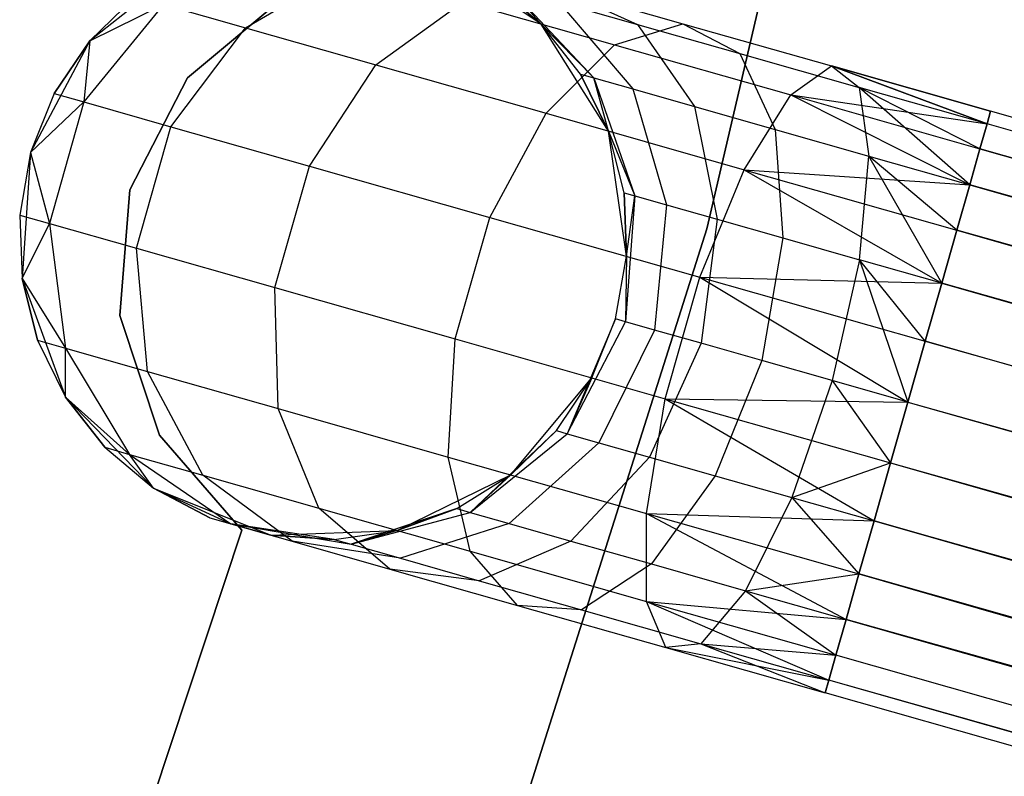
# Model space of a CAD drawing. Extents: x -189 to 189, y -189 to 189.
# Tile 398 of 591: x 38.69 to 41.93, y -13.06 to -10.57. Entities that reach past the tile are written whole.
import ezdxf

# ---------------------------------------------------------------- set-up
doc = ezdxf.new("R2010")
doc.units = 0
doc.header["$LTSCALE"] = 25.4
doc.layers.get('0').update_dxf_attribs({"linetype": 'CONTINUOUS'})

# ---------------------------------------------------------------- blocks, each defined once
blk = doc.blocks.new('CAMELEON-KENAI-C-12244_STL')
at = {"color": 0}
for p, q in [((41.689, -8.0882, -1), (40.948, -11.2546, -1)), ((40.948, -11.2546, -8.5), (41.689, -8.0882, -8.5)), ((40.948, -11.2546, -8.5), (41.689, -8.0882, -8.5)), ((41.689, -8.0882, -1), (40.948, -11.2546, -1)), ((40.404, -10.5812, -2), (40.0588, -10.3494, -2)), ((40.404, -10.5812, -2), (40.0588, -10.3494, -2)), ((39.2459, -10.3794, -2), (38.9188, -10.6361, -2)), ((39.2459, -10.3794, -2), (38.9188, -10.6361, -2)), ((39.4308, -10.5936, -8.9045), (39.7644, -10.3992, -8.75)), ((39.4308, -10.5936, -8.9045), (39.7644, -10.3992, -8.75)), ((40.404, -10.5812, -7.5), (40.2436, -10.4472, -7.5)), ((40.2436, -10.4472, -7.5), (40.404, -10.5812, -2)), ((40.2436, -10.4472, -7.5), (40.404, -10.5812, -2)), ((40.404, -10.5812, -7.5), (40.2436, -10.4472, -7.5)), ((39.0688, -10.4906, -7.5), (38.9188, -10.6361, -2)), ((39.0688, -10.4906, -7.5), (38.9188, -10.6361, -7.5)), ((39.0688, -10.4906, -7.5), (38.9188, -10.6361, -2)), ((39.0688, -10.4906, -7.5), (38.9188, -10.6361, -7.5)), ((39.5583, -10.4924, -2), (39.2408, -10.7585, -2)), ((39.2408, -10.7585, -4), (39.5583, -10.4924, -4)), ((39.2408, -10.7585, -4), (39.5583, -10.4924, -4)), ((39.5583, -10.4924, -2), (39.2408, -10.7585, -2)), ((40.404, -10.5812, -7.5), (40.299, -10.4629, -7.9377)), ((40.404, -10.5812, -7.5), (40.299, -10.4629, -7.9377)), ((40.5767, -10.7581, -7.8445), (40.299, -10.4629, -7.9377)), ((40.5767, -10.7581, -7.8445), (40.299, -10.4629, -7.9377)), ((40.4506, -10.4609, -8.9881), (40.8698, -10.5801, -9.3226)), ((40.4506, -10.4609, -8.9881), (40.8698, -10.5801, -9.3226)), ((40.4506, -10.4609, -8.9881), (40.72, -10.5827, -8.6957)), ((40.4506, -10.4609, -8.9881), (40.72, -10.5827, -8.6957)), ((39.1609, -10.5168, -8.227), (38.8998, -10.8375, -8.2708)), ((39.1609, -10.5168, -8.227), (38.8998, -10.8375, -8.2708)), ((38.9188, -10.6361, -7.5), (39.1609, -10.5168, -8.227)), ((38.9188, -10.6361, -7.5), (39.1609, -10.5168, -8.227)), ((39.1609, -10.5168, -8.227), (39.4308, -10.5936, -8.9045)), ((39.1609, -10.5168, -8.227), (39.4308, -10.5936, -8.9045)), ((39.8602, -10.7157, -9.4863), (40.1465, -10.5079, -9.2678)), ((39.8602, -10.7157, -9.4863), (40.1465, -10.5079, -9.2678)), ((40.1465, -10.5079, -9.2678), (40.6445, -10.6496, -9.6651)), ((40.1465, -10.5079, -9.2678), (40.6445, -10.6496, -9.6651)), ((40.4615, -10.5092, -8.3455), (40.72, -10.5827, -8.6957)), ((40.4615, -10.5092, -8.3455), (40.72, -10.5827, -8.6957)), ((40.4615, -10.5092, -8.3455), (40.7046, -10.7945, -8.1654)), ((40.4615, -10.5092, -8.3455), (40.7046, -10.7945, -8.1654)), ((40.6251, -10.9334, -2), (40.404, -10.5812, -2)), ((40.5331, -10.7457, -7.5), (40.404, -10.5812, -2)), ((40.6251, -10.9334, -2), (40.404, -10.5812, -2)), ((40.5331, -10.7457, -7.5), (40.404, -10.5812, -7.5)), ((40.404, -10.5812, -7.5), (40.404, -10.5812, -2)), ((40.5331, -10.7457, -7.5), (40.404, -10.5812, -2)), ((40.404, -10.5812, -7.5), (40.404, -10.5812, -2)), ((40.404, -10.5812, -7.5), (40.5767, -10.7581, -7.8445)), ((40.5331, -10.7457, -7.5), (40.404, -10.5812, -7.5)), ((40.404, -10.5812, -7.5), (40.5767, -10.7581, -7.8445)), ((40.6445, -10.6496, -9.6651), (40.8698, -10.5801, -9.3226)), ((40.6445, -10.6496, -9.6651), (40.8698, -10.5801, -9.3226)), ((40.72, -10.5827, -8.6957), (41.0568, -10.6785, -8.9644)), ((40.72, -10.5827, -8.6957), (41.0568, -10.6785, -8.9644)), ((40.72, -10.5827, -8.6957), (40.908, -10.8524, -8.4411)), ((40.72, -10.5827, -8.6957), (40.908, -10.8524, -8.4411)), ((40.8698, -10.5801, -9.3226), (41.358, -10.719, -9.5328)), ((40.8698, -10.5801, -9.3226), (41.358, -10.719, -9.5328)), ((40.8698, -10.5801, -9.3226), (41.0568, -10.6785, -8.9644)), ((40.8698, -10.5801, -9.3226), (41.0568, -10.6785, -8.9644)), ((39.186, -10.9189, -8.9891), (39.4308, -10.5936, -8.9045)), ((39.186, -10.9189, -8.9891), (39.4308, -10.5936, -8.9045)), ((39.4308, -10.5936, -8.9045), (39.8602, -10.7157, -9.4863)), ((39.4308, -10.5936, -8.9045), (39.8602, -10.7157, -9.4863)), ((38.9188, -10.6361, -2), (38.7243, -11.0037, -2)), ((38.9188, -10.6361, -2), (38.7243, -11.0037, -2)), ((38.9188, -10.6361, -7.5), (38.8022, -10.8097, -7.5)), ((38.8022, -10.8097, -7.5), (38.9188, -10.6361, -2)), ((38.8022, -10.8097, -7.5), (38.9188, -10.6361, -2)), ((38.9188, -10.6361, -7.5), (38.8022, -10.8097, -7.5)), ((38.9188, -10.6361, -7.5), (38.8998, -10.8375, -8.2708)), ((38.9188, -10.6361, -7.5), (38.8998, -10.8375, -8.2708)), ((38.9188, -10.6361, -7.5), (38.9188, -10.6361, -2)), ((38.9188, -10.6361, -7.5), (38.9188, -10.6361, -2)), ((40.4197, -10.875, -9.9327), (40.6445, -10.6496, -9.6651)), ((40.4197, -10.875, -9.9327), (40.6445, -10.6496, -9.6651)), ((40.6445, -10.6496, -9.6651), (41.2244, -10.8146, -9.9148)), ((40.6445, -10.6496, -9.6651), (41.2244, -10.8146, -9.9148)), ((41.0568, -10.6785, -8.9644), (41.4491, -10.7901, -9.1334)), ((41.0568, -10.6785, -8.9644), (41.4491, -10.7901, -9.1334)), ((41.0568, -10.6785, -8.9644), (41.1731, -10.9278, -8.6526)), ((41.0568, -10.6785, -8.9644), (41.1731, -10.9278, -8.6526)), ((39.6412, -11.0484, -9.6059), (39.8602, -10.7157, -9.4863)), ((39.6412, -11.0484, -9.6059), (39.8602, -10.7157, -9.4863)), ((39.8602, -10.7157, -9.4863), (40.4197, -10.875, -9.9327)), ((39.8602, -10.7157, -9.4863), (40.4197, -10.875, -9.9327)), ((41.2244, -10.8146, -9.9148), (41.358, -10.719, -9.5328)), ((41.2244, -10.8146, -9.9148), (41.358, -10.719, -9.5328)), ((41.358, -10.719, -9.5328), (41.87, -10.9099, -9.809)), ((41.358, -10.719, -9.5328), (41.87, -10.9099, -9.809)), ((41.358, -10.719, -9.5328), (41.8819, -10.8681, -9.6045)), ((41.87, -10.9099, -9.191), (41.358, -10.719, -9.5328)), ((41.358, -10.719, -9.5328), (41.4491, -10.7901, -9.1334)), ((41.87, -10.9099, -9.191), (41.358, -10.719, -9.5328)), ((41.8819, -10.8681, -9.3955), (41.358, -10.719, -9.5328)), ((41.8819, -10.8681, -9.3955), (41.358, -10.719, -9.5328)), ((41.358, -10.719, -9.5328), (41.8819, -10.8681, -9.6045)), ((41.358, -10.719, -9.5328), (41.4491, -10.7901, -9.1334)), ((40.6251, -10.9334, -7.5), (40.5331, -10.7457, -7.5)), ((40.5331, -10.7457, -7.5), (40.6251, -10.9334, -2)), ((40.5331, -10.7457, -7.5), (40.6251, -10.9334, -2)), ((40.5331, -10.7457, -7.5), (40.5767, -10.7581, -7.8445)), ((40.5331, -10.7457, -7.5), (40.5767, -10.7581, -7.8445)), ((40.6251, -10.9334, -7.5), (40.5331, -10.7457, -7.5)), ((39.2408, -10.7585, -2), (39.0509, -11.1266, -2)), ((39.0509, -11.1266, -4), (39.2408, -10.7585, -4)), ((39.0509, -11.1266, -4), (39.2408, -10.7585, -4)), ((39.2408, -10.7585, -2), (39.0509, -11.1266, -2)), ((39.2408, -10.7585, -2), (39.2408, -10.7585, -4)), ((39.2408, -10.7585, -2), (39.2408, -10.7585, -4)), ((40.5767, -10.7581, -7.8445), (40.7046, -10.7945, -8.1654)), ((40.5767, -10.7581, -7.8445), (40.7046, -10.7945, -8.1654)), ((40.5767, -10.7581, -7.8445), (40.7117, -11.1463, -7.7812)), ((40.6251, -10.9334, -7.5), (40.5767, -10.7581, -7.8445)), ((40.6251, -10.9334, -7.5), (40.5767, -10.7581, -7.8445)), ((40.5767, -10.7581, -7.8445), (40.7117, -11.1463, -7.7812)), ((38.8022, -10.8097, -7.5), (38.7243, -11.0037, -2)), ((38.8022, -10.8097, -7.5), (38.7243, -11.0037, -2)), ((38.8022, -10.8097, -7.5), (38.7243, -11.0037, -7.5)), ((38.8022, -10.8097, -7.5), (38.7243, -11.0037, -7.5)), ((38.8022, -10.8097, -7.5), (38.8998, -10.8375, -8.2708)), ((38.8022, -10.8097, -7.5), (38.8998, -10.8375, -8.2708)), ((40.7046, -10.7945, -8.1654), (40.908, -10.8524, -8.4411)), ((40.7046, -10.7945, -8.1654), (40.908, -10.8524, -8.4411)), ((40.7046, -10.7945, -8.1654), (40.8161, -11.176, -8.0432)), ((40.7046, -10.7945, -8.1654), (40.8161, -11.176, -8.0432)), ((41.0714, -11.0604, -10.2133), (41.2244, -10.8146, -9.9148)), ((41.0714, -11.0604, -10.2133), (41.2244, -10.8146, -9.9148)), ((41.2244, -10.8146, -9.9148), (41.8131, -11.1099, -10.1691)), ((41.2244, -10.8146, -9.9148), (41.8131, -11.1099, -10.1691)), ((41.2244, -10.8146, -9.9148), (41.8468, -10.9917, -10)), ((41.2244, -10.8146, -9.9148), (41.8468, -10.9917, -10)), ((41.2244, -10.8146, -9.9148), (41.87, -10.9099, -9.809)), ((41.2244, -10.8146, -9.9148), (41.87, -10.9099, -9.809)), ((41.4491, -10.7901, -9.1334), (41.4818, -11.0156, -8.7855)), ((41.8131, -11.1099, -8.8309), (41.4491, -10.7901, -9.1334)), ((41.8468, -10.9917, -9), (41.4491, -10.7901, -9.1334)), ((41.8131, -11.1099, -8.8309), (41.4491, -10.7901, -9.1334)), ((41.8468, -10.9917, -9), (41.4491, -10.7901, -9.1334)), ((41.87, -10.9099, -9.191), (41.4491, -10.7901, -9.1334)), ((41.87, -10.9099, -9.191), (41.4491, -10.7901, -9.1334)), ((41.4491, -10.7901, -9.1334), (41.4818, -11.0156, -8.7855)), ((38.7243, -11.0037, -7.5), (38.8998, -10.8375, -8.2708)), ((38.7243, -11.0037, -7.5), (38.8998, -10.8375, -8.2708)), ((38.8998, -10.8375, -8.2708), (38.786, -11.2374, -8.2708)), ((38.8998, -10.8375, -8.2708), (38.786, -11.2374, -8.2708)), ((38.8998, -10.8375, -8.2708), (39.186, -10.9189, -8.9891)), ((38.8998, -10.8375, -8.2708), (39.186, -10.9189, -8.9891)), ((40.2344, -11.2172, -10.0792), (40.4197, -10.875, -9.9327)), ((40.2344, -11.2172, -10.0792), (40.4197, -10.875, -9.9327)), ((40.4197, -10.875, -9.9327), (41.0714, -11.0604, -10.2133)), ((40.4197, -10.875, -9.9327), (41.0714, -11.0604, -10.2133)), ((40.908, -10.8524, -8.4411), (41.1731, -10.9278, -8.6526)), ((40.908, -10.8524, -8.4411), (41.1731, -10.9278, -8.6526)), ((40.908, -10.8524, -8.4411), (40.9822, -11.2232, -8.2682)), ((40.908, -10.8524, -8.4411), (40.9822, -11.2232, -8.2682)), ((41.8819, -10.8681, -9.6045), (41.87, -10.9099, -9.809)), ((41.87, -10.9099, -9.191), (41.8819, -10.8681, -9.3955)), ((41.87, -10.9099, -9.191), (41.8819, -10.8681, -9.3955)), ((41.8819, -10.8681, -9.6045), (41.87, -10.9099, -9.809)), ((162.3426, -45.1421, -9.3955), (41.8819, -10.8681, -9.3955)), ((162.3426, -45.1421, -9.3955), (41.8819, -10.8681, -9.6045)), ((162.3074, -45.2657, -9), (41.8819, -10.8681, -9.3955)), ((162.3074, -45.2657, -9), (41.8819, -10.8681, -9.3955)), ((162.3426, -45.1421, -9.3955), (41.8819, -10.8681, -9.3955)), ((162.3426, -45.1421, -9.3955), (41.8819, -10.8681, -9.6045)), ((41.87, -10.9099, -9.809), (41.8468, -10.9917, -10)), ((41.8468, -10.9917, -9), (41.87, -10.9099, -9.191)), ((41.8468, -10.9917, -9), (41.87, -10.9099, -9.191)), ((41.87, -10.9099, -9.809), (41.8468, -10.9917, -10)), ((162.3074, -45.2657, -9), (41.87, -10.9099, -9.191)), ((162.3074, -45.2657, -9), (41.87, -10.9099, -9.191)), ((162.3426, -45.1421, -9.3955), (41.87, -10.9099, -9.809)), ((162.3426, -45.1421, -9.3955), (41.87, -10.9099, -9.809)), ((162.3307, -45.1839, -9.809), (41.87, -10.9099, -9.809)), ((162.3307, -45.1839, -9.809), (41.87, -10.9099, -9.809)), ((39.0722, -11.3188, -8.9891), (39.186, -10.9189, -8.9891)), ((39.0722, -11.3188, -8.9891), (39.186, -10.9189, -8.9891)), ((39.186, -10.9189, -8.9891), (39.6412, -11.0484, -9.6059)), ((39.186, -10.9189, -8.9891), (39.6412, -11.0484, -9.6059)), ((40.6838, -11.345, -2), (40.6251, -10.9334, -2)), ((40.6761, -11.1361, -7.5), (40.6251, -10.9334, -2)), ((40.6838, -11.345, -2), (40.6251, -10.9334, -2)), ((40.6761, -11.1361, -7.5), (40.6251, -10.9334, -7.5)), ((40.6251, -10.9334, -7.5), (40.6251, -10.9334, -2)), ((40.6761, -11.1361, -7.5), (40.6251, -10.9334, -2)), ((40.6251, -10.9334, -7.5), (40.6251, -10.9334, -2)), ((40.6251, -10.9334, -7.5), (40.7117, -11.1463, -7.7812)), ((40.6251, -10.9334, -7.5), (40.7117, -11.1463, -7.7812)), ((40.6761, -11.1361, -7.5), (40.6251, -10.9334, -7.5)), ((41.1731, -10.9278, -8.6526), (41.4818, -11.0156, -8.7855)), ((41.1731, -10.9278, -8.6526), (41.4818, -11.0156, -8.7855)), ((41.1731, -10.9278, -8.6526), (41.1986, -11.2848, -8.4409)), ((41.1731, -10.9278, -8.6526), (41.1986, -11.2848, -8.4409)), ((38.7243, -11.0037, -2), (38.6884, -11.2096, -7.5)), ((38.7243, -11.0037, -7.5), (38.6884, -11.2096, -7.5)), ((38.7243, -11.0037, -2), (38.6884, -11.2096, -7.5)), ((38.7243, -11.0037, -7.5), (38.6884, -11.2096, -7.5)), ((38.7243, -11.0037, -2), (38.6961, -11.4185, -2)), ((38.7243, -11.0037, -2), (38.6961, -11.4185, -2)), ((38.7243, -11.0037, -7.5), (38.7243, -11.0037, -2)), ((38.7243, -11.0037, -7.5), (38.7243, -11.0037, -2)), ((38.7243, -11.0037, -7.5), (38.786, -11.2374, -8.2708)), ((38.7243, -11.0037, -7.5), (38.786, -11.2374, -8.2708)), ((41.8468, -10.9917, -10), (41.8131, -11.1099, -10.1691)), ((41.8131, -11.1099, -8.8309), (41.8468, -10.9917, -9)), ((41.8131, -11.1099, -8.8309), (41.8468, -10.9917, -9)), ((41.8468, -10.9917, -10), (41.8131, -11.1099, -10.1691)), ((41.8468, -10.9917, -9), (162.3074, -45.2657, -9)), ((41.8468, -10.9917, -9), (162.3074, -45.2657, -9)), ((162.3307, -45.1839, -9.809), (41.8468, -10.9917, -10)), ((162.3307, -45.1839, -9.809), (41.8468, -10.9917, -10)), ((41.4506, -11.3565, -8.5494), (41.4818, -11.0156, -8.7855)), ((41.4506, -11.3565, -8.5494), (41.4818, -11.0156, -8.7855)), ((41.4818, -11.0156, -8.7855), (41.8131, -11.1099, -8.8309)), ((41.7211, -11.4335, -8.5864), (41.4818, -11.0156, -8.7855)), ((41.7211, -11.4335, -8.5864), (41.4818, -11.0156, -8.7855)), ((41.7706, -11.2593, -8.691), (41.4818, -11.0156, -8.7855)), ((41.7706, -11.2593, -8.691), (41.4818, -11.0156, -8.7855)), ((41.4818, -11.0156, -8.7855), (41.8131, -11.1099, -8.8309)), ((39.5274, -11.4483, -9.6059), (39.6412, -11.0484, -9.6059)), ((39.5274, -11.4483, -9.6059), (39.6412, -11.0484, -9.6059)), ((39.6412, -11.0484, -9.6059), (40.2344, -11.2172, -10.0792)), ((39.6412, -11.0484, -9.6059), (40.2344, -11.2172, -10.0792)), ((40.9253, -11.4138, -10.3767), (41.0714, -11.0604, -10.2133)), ((40.9253, -11.4138, -10.3767), (41.0714, -11.0604, -10.2133)), ((41.0714, -11.0604, -10.2133), (41.7211, -11.4335, -10.4135)), ((41.0714, -11.0604, -10.2133), (41.7211, -11.4335, -10.4135)), ((41.0714, -11.0604, -10.2133), (41.7706, -11.2593, -10.309)), ((41.0714, -11.0604, -10.2133), (41.7706, -11.2593, -10.309)), ((41.0714, -11.0604, -10.2133), (41.8131, -11.1099, -10.1691)), ((41.0714, -11.0604, -10.2133), (41.8131, -11.1099, -10.1691)), ((39.0509, -11.1266, -2), (39.0183, -11.5396, -2)), ((39.0183, -11.5396, -4), (39.0509, -11.1266, -4)), ((39.0183, -11.5396, -4), (39.0509, -11.1266, -4)), ((39.0509, -11.1266, -2), (39.0183, -11.5396, -2)), ((39.0509, -11.1266, -2), (39.0509, -11.1266, -4)), ((39.0509, -11.1266, -2), (39.0509, -11.1266, -4)), ((40.6838, -11.345, -7.5), (40.6761, -11.1361, -7.5)), ((40.6761, -11.1361, -7.5), (40.6838, -11.345, -2)), ((40.6761, -11.1361, -7.5), (40.6838, -11.345, -2)), ((40.6761, -11.1361, -7.5), (40.7117, -11.1463, -7.7812)), ((40.6761, -11.1361, -7.5), (40.7117, -11.1463, -7.7812)), ((40.6838, -11.345, -7.5), (40.6761, -11.1361, -7.5)), ((41.8131, -11.1099, -10.1691), (41.7706, -11.2593, -10.309)), ((41.7706, -11.2593, -8.691), (41.8131, -11.1099, -8.8309)), ((41.7706, -11.2593, -8.691), (41.8131, -11.1099, -8.8309)), ((41.8131, -11.1099, -10.1691), (41.7706, -11.2593, -10.309)), ((41.8131, -11.1099, -8.8309), (162.3074, -45.2657, -9)), ((41.8131, -11.1099, -8.8309), (162.3074, -45.2657, -9)), ((41.8131, -11.1099, -8.8309), (162.2312, -45.5333, -8.691)), ((41.8131, -11.1099, -8.8309), (162.2312, -45.5333, -8.691)), ((162.3307, -45.1839, -9.809), (41.8131, -11.1099, -10.1691)), ((162.3307, -45.1839, -9.809), (41.8131, -11.1099, -10.1691)), ((162.2738, -45.3839, -10.1691), (41.8131, -11.1099, -10.1691)), ((162.2738, -45.3839, -10.1691), (41.8131, -11.1099, -10.1691)), ((40.7117, -11.1463, -7.7812), (40.6807, -11.5603, -7.7588)), ((40.7117, -11.1463, -7.7812), (40.6807, -11.5603, -7.7588)), ((40.6838, -11.345, -7.5), (40.7117, -11.1463, -7.7812)), ((40.6838, -11.345, -7.5), (40.7117, -11.1463, -7.7812)), ((40.7117, -11.1463, -7.7812), (40.8161, -11.176, -8.0432)), ((40.7117, -11.1463, -7.7812), (40.8161, -11.176, -8.0432)), ((40.8161, -11.176, -8.0432), (40.7768, -11.5877, -8)), ((40.8161, -11.176, -8.0432), (40.7768, -11.5877, -8)), ((40.8161, -11.176, -8.0432), (40.9822, -11.2232, -8.2682)), ((40.8161, -11.176, -8.0432), (40.9822, -11.2232, -8.2682)), ((38.6884, -11.2096, -7.5), (38.6961, -11.4185, -2)), ((38.6884, -11.2096, -7.5), (38.6961, -11.4185, -7.5)), ((38.6884, -11.2096, -7.5), (38.6961, -11.4185, -2)), ((38.6884, -11.2096, -7.5), (38.6961, -11.4185, -7.5)), ((38.6884, -11.2096, -7.5), (38.786, -11.2374, -8.2708)), ((38.6884, -11.2096, -7.5), (38.786, -11.2374, -8.2708)), ((38.6961, -11.4185, -7.5), (38.786, -11.2374, -8.2708)), ((38.6961, -11.4185, -7.5), (38.786, -11.2374, -8.2708)), ((38.786, -11.2374, -8.2708), (38.8392, -11.6475, -8.227)), ((38.786, -11.2374, -8.2708), (38.8392, -11.6475, -8.227)), ((38.786, -11.2374, -8.2708), (39.0722, -11.3188, -8.9891)), ((38.786, -11.2374, -8.2708), (39.0722, -11.3188, -8.9891)), ((40.1206, -11.6171, -10.0792), (40.2344, -11.2172, -10.0792)), ((40.1206, -11.6171, -10.0792), (40.2344, -11.2172, -10.0792)), ((40.2344, -11.2172, -10.0792), (40.9253, -11.4138, -10.3767)), ((40.2344, -11.2172, -10.0792), (40.9253, -11.4138, -10.3767)), ((40.9822, -11.2232, -8.2682), (40.9297, -11.6312, -8.2071)), ((40.9822, -11.2232, -8.2682), (40.9297, -11.6312, -8.2071)), ((40.9822, -11.2232, -8.2682), (41.1986, -11.2848, -8.4409)), ((40.9822, -11.2232, -8.2682), (41.1986, -11.2848, -8.4409)), ((40.948, -11.2546, -1), (39.9668, -14.3549, -1)), ((39.9668, -14.3549, -8.5), (40.948, -11.2546, -8.5)), ((39.9668, -14.3549, -8.5), (40.948, -11.2546, -8.5)), ((40.948, -11.2546, -1), (39.9668, -14.3549, -1)), ((40.948, -11.2546, -8.5), (40.948, -11.2546, -1)), ((40.948, -11.2546, -8.5), (40.948, -11.2546, -1)), ((41.7706, -11.2593, -10.309), (41.7211, -11.4335, -10.4135)), ((41.7211, -11.4335, -8.5864), (41.7706, -11.2593, -8.691)), ((41.7211, -11.4335, -8.5864), (41.7706, -11.2593, -8.691)), ((41.7706, -11.2593, -10.309), (41.7211, -11.4335, -10.4135)), ((41.7706, -11.2593, -8.691), (162.2312, -45.5333, -8.691)), ((41.7706, -11.2593, -8.691), (162.2312, -45.5333, -8.691)), ((41.7706, -11.2593, -8.691), (162.1273, -45.8987, -8.5219)), ((41.7706, -11.2593, -8.691), (162.1273, -45.8987, -8.5219)), ((162.2738, -45.3839, -10.1691), (41.7706, -11.2593, -10.309)), ((162.2738, -45.3839, -10.1691), (41.7706, -11.2593, -10.309)), ((162.1817, -45.7075, -10.4135), (41.7706, -11.2593, -10.309)), ((162.1817, -45.7075, -10.4135), (41.7706, -11.2593, -10.309)), ((41.1986, -11.2848, -8.4409), (41.1289, -11.6878, -8.366)), ((41.1986, -11.2848, -8.4409), (41.1289, -11.6878, -8.366)), ((41.1986, -11.2848, -8.4409), (41.4506, -11.3565, -8.5494)), ((41.1986, -11.2848, -8.4409), (41.4506, -11.3565, -8.5494)), ((39.1091, -11.7243, -8.9045), (39.0722, -11.3188, -8.9891)), ((39.0722, -11.3188, -8.9891), (39.5274, -11.4483, -9.6059)), ((39.0722, -11.3188, -8.9891), (39.5274, -11.4483, -9.6059)), ((39.1091, -11.7243, -8.9045), (39.0722, -11.3188, -8.9891)), ((40.6479, -11.551, -2), (40.6838, -11.345, -2)), ((40.6479, -11.551, -7.5), (40.6838, -11.345, -7.5)), ((40.6479, -11.551, -2), (40.6838, -11.345, -2)), ((40.6479, -11.551, -7.5), (40.6838, -11.345, -7.5)), ((40.6838, -11.345, -7.5), (40.6807, -11.5603, -7.7588)), ((40.6838, -11.345, -7.5), (40.6807, -11.5603, -7.7588)), ((40.6838, -11.345, -7.5), (40.6838, -11.345, -2)), ((40.6838, -11.345, -7.5), (40.6838, -11.345, -2)), ((41.4506, -11.3565, -8.5494), (41.3608, -11.7538, -8.4659)), ((41.4506, -11.3565, -8.5494), (41.3608, -11.7538, -8.4659)), ((41.6667, -11.6247, -8.5219), (41.4506, -11.3565, -8.5494)), ((41.4506, -11.3565, -8.5494), (41.6098, -11.8247, -8.5)), ((41.6667, -11.6247, -8.5219), (41.4506, -11.3565, -8.5494)), ((41.7211, -11.4335, -8.5864), (41.4506, -11.3565, -8.5494)), ((41.7211, -11.4335, -8.5864), (41.4506, -11.3565, -8.5494)), ((41.4506, -11.3565, -8.5494), (41.6098, -11.8247, -8.5)), ((38.6961, -11.4185, -2), (38.8392, -11.809, -2)), ((38.6961, -11.4185, -7.5), (38.6961, -11.4185, -2)), ((38.6961, -11.4185, -7.5), (38.6961, -11.4185, -2)), ((38.6961, -11.4185, -7.5), (38.7471, -11.6213, -7.5)), ((38.7471, -11.6213, -7.5), (38.6961, -11.4185, -2)), ((38.7471, -11.6213, -7.5), (38.6961, -11.4185, -2)), ((38.6961, -11.4185, -2), (38.8392, -11.809, -2)), ((38.6961, -11.4185, -7.5), (38.7471, -11.6213, -7.5)), ((38.6961, -11.4185, -7.5), (38.8392, -11.6475, -8.227)), ((38.6961, -11.4185, -7.5), (38.8392, -11.6475, -8.227)), ((40.8115, -11.8137, -10.3767), (40.9253, -11.4138, -10.3767)), ((40.8115, -11.8137, -10.3767), (40.9253, -11.4138, -10.3767)), ((40.9253, -11.4138, -10.3767), (41.6098, -11.8247, -10.5)), ((40.9253, -11.4138, -10.3767), (41.6098, -11.8247, -10.5)), ((40.9253, -11.4138, -10.3767), (41.6667, -11.6247, -10.4781)), ((40.9253, -11.4138, -10.3767), (41.6667, -11.6247, -10.4781)), ((40.9253, -11.4138, -10.3767), (41.7211, -11.4335, -10.4135)), ((40.9253, -11.4138, -10.3767), (41.7211, -11.4335, -10.4135)), ((39.5385, -11.8464, -9.4863), (39.5274, -11.4483, -9.6059)), ((39.5274, -11.4483, -9.6059), (40.1206, -11.6171, -10.0792)), ((39.5274, -11.4483, -9.6059), (40.1206, -11.6171, -10.0792)), ((39.5385, -11.8464, -9.4863), (39.5274, -11.4483, -9.6059)), ((41.7211, -11.4335, -10.4135), (41.6667, -11.6247, -10.4781)), ((41.6667, -11.6247, -8.5219), (41.7211, -11.4335, -8.5864)), ((41.6667, -11.6247, -8.5219), (41.7211, -11.4335, -8.5864)), ((41.7211, -11.4335, -10.4135), (41.6667, -11.6247, -10.4781)), ((41.7211, -11.4335, -8.5864), (162.1273, -45.8987, -8.5219)), ((41.7211, -11.4335, -8.5864), (162.1273, -45.8987, -8.5219)), ((162.1817, -45.7075, -10.4135), (41.7211, -11.4335, -10.4135)), ((162.1817, -45.7075, -10.4135), (41.7211, -11.4335, -10.4135)), ((39.0183, -11.5396, -2), (39.0183, -11.5396, -4)), ((39.0183, -11.5396, -2), (39.0183, -11.5396, -4)), ((39.0183, -11.5396, -2), (39.1479, -11.9331, -2)), ((39.1479, -11.9331, -4), (39.0183, -11.5396, -4)), ((39.1479, -11.9331, -4), (39.0183, -11.5396, -4)), ((39.0183, -11.5396, -2), (39.1479, -11.9331, -2)), ((40.6479, -11.551, -7.5), (40.4891, -11.9287, -7.7812)), ((40.6479, -11.551, -7.5), (40.4891, -11.9287, -7.7812)), ((40.4891, -11.9287, -7.7812), (40.6807, -11.5603, -7.7588)), ((40.4891, -11.9287, -7.7812), (40.6807, -11.5603, -7.7588)), ((40.57, -11.745, -2), (40.6479, -11.551, -2)), ((40.57, -11.745, -7.5), (40.6479, -11.551, -7.5)), ((40.57, -11.745, -2), (40.6479, -11.551, -2)), ((40.57, -11.745, -7.5), (40.6479, -11.551, -7.5)), ((40.6479, -11.551, -7.5), (40.6479, -11.551, -2)), ((40.6479, -11.551, -7.5), (40.6479, -11.551, -2)), ((40.6807, -11.5603, -7.7588), (40.6479, -11.551, -7.5)), ((40.6807, -11.5603, -7.7588), (40.6479, -11.551, -7.5)), ((40.7768, -11.5877, -8), (40.6807, -11.5603, -7.7588)), ((40.7768, -11.5877, -8), (40.6807, -11.5603, -7.7588)), ((40.7768, -11.5877, -8), (40.5935, -11.9584, -8.0432)), ((40.7768, -11.5877, -8), (40.5935, -11.9584, -8.0432)), ((40.9297, -11.6312, -8.2071), (40.7768, -11.5877, -8)), ((40.9297, -11.6312, -8.2071), (40.7768, -11.5877, -8)), ((38.7471, -11.6213, -7.5), (38.8392, -11.809, -2)), ((38.7471, -11.6213, -7.5), (38.8392, -11.809, -7.5)), ((38.7471, -11.6213, -7.5), (38.8392, -11.809, -2)), ((38.7471, -11.6213, -7.5), (38.8392, -11.809, -7.5)), ((38.7471, -11.6213, -7.5), (38.8392, -11.6475, -8.227)), ((38.7471, -11.6213, -7.5), (38.8392, -11.6475, -8.227)), ((40.098, -12.0057, -9.9327), (40.1206, -11.6171, -10.0792)), ((40.098, -12.0057, -9.9327), (40.1206, -11.6171, -10.0792)), ((40.1206, -11.6171, -10.0792), (40.8115, -11.8137, -10.3767)), ((40.1206, -11.6171, -10.0792), (40.8115, -11.8137, -10.3767)), ((41.6667, -11.6247, -10.4781), (41.6098, -11.8247, -10.5)), ((41.6098, -11.8247, -8.5), (41.6667, -11.6247, -8.5219)), ((41.6098, -11.8247, -8.5), (41.6667, -11.6247, -8.5219)), ((41.6667, -11.6247, -10.4781), (41.6098, -11.8247, -10.5)), ((162.1273, -45.8987, -8.5219), (41.6667, -11.6247, -8.5219)), ((162.1273, -45.8987, -8.5219), (41.6667, -11.6247, -8.5219)), ((41.6667, -11.6247, -10.4781), (162.1817, -45.7075, -10.4135)), ((41.6667, -11.6247, -10.4781), (162.1817, -45.7075, -10.4135)), ((38.8392, -11.809, -7.5), (38.8392, -11.6475, -8.227)), ((38.8392, -11.6475, -8.227), (39.0501, -11.9968, -8.147)), ((38.8392, -11.809, -7.5), (38.8392, -11.6475, -8.227)), ((38.8392, -11.6475, -8.227), (39.0501, -11.9968, -8.147)), ((38.8392, -11.6475, -8.227), (39.1091, -11.7243, -8.9045)), ((38.8392, -11.6475, -8.227), (39.1091, -11.7243, -8.9045)), ((40.9297, -11.6312, -8.2071), (40.7595, -12.0056, -8.2682)), ((40.9297, -11.6312, -8.2071), (40.7595, -12.0056, -8.2682)), ((41.1289, -11.6878, -8.366), (40.9297, -11.6312, -8.2071)), ((41.1289, -11.6878, -8.366), (40.9297, -11.6312, -8.2071)), ((41.1289, -11.6878, -8.366), (40.976, -12.0672, -8.4409)), ((41.1289, -11.6878, -8.366), (40.976, -12.0672, -8.4409)), ((41.3608, -11.7538, -8.4659), (41.1289, -11.6878, -8.366)), ((41.3608, -11.7538, -8.4659), (41.1289, -11.6878, -8.366)), ((39.2904, -12.0651, -8.75), (39.1091, -11.7243, -8.9045)), ((39.1091, -11.7243, -8.9045), (39.5385, -11.8464, -9.4863)), ((39.1091, -11.7243, -8.9045), (39.5385, -11.8464, -9.4863)), ((39.2904, -12.0651, -8.75), (39.1091, -11.7243, -8.9045)), ((40.3034, -12.0641, -2), (40.57, -11.745, -2)), ((40.3034, -12.0641, -2), (40.57, -11.745, -2)), ((40.4535, -11.9186, -7.5), (40.57, -11.745, -2)), ((40.4535, -11.9186, -7.5), (40.57, -11.745, -2)), ((40.4535, -11.9186, -7.5), (40.57, -11.745, -7.5)), ((40.4535, -11.9186, -7.5), (40.57, -11.745, -7.5)), ((40.57, -11.745, -7.5), (40.4891, -11.9287, -7.7812)), ((40.57, -11.745, -7.5), (40.4891, -11.9287, -7.7812)), ((40.57, -11.745, -7.5), (40.57, -11.745, -2)), ((40.57, -11.745, -7.5), (40.57, -11.745, -2)), ((41.3608, -11.7538, -8.4659), (41.228, -12.1389, -8.5494)), ((41.3608, -11.7538, -8.4659), (41.228, -12.1389, -8.5494)), ((41.6098, -11.8247, -8.5), (41.3608, -11.7538, -8.4659)), ((41.3608, -11.7538, -8.4659), (41.5529, -12.0246, -8.5219)), ((41.3608, -11.7538, -8.4659), (41.5529, -12.0246, -8.5219)), ((41.6098, -11.8247, -8.5), (41.3608, -11.7538, -8.4659)), ((38.8392, -11.809, -2), (39.1286, -12.1075, -2)), ((38.8392, -11.809, -7.5), (38.8392, -11.809, -2)), ((38.8392, -11.809, -7.5), (38.8392, -11.809, -2)), ((38.8392, -11.809, -7.5), (38.9682, -11.9735, -7.5)), ((38.9682, -11.9735, -7.5), (38.8392, -11.809, -2)), ((38.9682, -11.9735, -7.5), (38.8392, -11.809, -2)), ((38.8392, -11.809, -2), (39.1286, -12.1075, -2)), ((38.8392, -11.809, -7.5), (38.9682, -11.9735, -7.5)), ((38.8392, -11.809, -7.5), (39.0501, -11.9968, -8.147)), ((38.8392, -11.809, -7.5), (39.0501, -11.9968, -8.147)), ((40.7496, -12.1911, -10.2133), (40.8115, -11.8137, -10.3767)), ((40.7496, -12.1911, -10.2133), (40.8115, -11.8137, -10.3767)), ((40.8115, -11.8137, -10.3767), (41.4985, -12.2159, -10.4135)), ((40.8115, -11.8137, -10.3767), (41.4985, -12.2159, -10.4135)), ((40.8115, -11.8137, -10.3767), (41.5529, -12.0246, -10.4781)), ((40.8115, -11.8137, -10.3767), (41.5529, -12.0246, -10.4781)), ((40.8115, -11.8137, -10.3767), (41.6098, -11.8247, -10.5)), ((40.8115, -11.8137, -10.3767), (41.6098, -11.8247, -10.5)), ((39.6725, -12.1739, -9.2678), (39.5385, -11.8464, -9.4863)), ((39.5385, -11.8464, -9.4863), (40.098, -12.0057, -9.9327)), ((39.5385, -11.8464, -9.4863), (40.098, -12.0057, -9.9327)), ((39.6725, -12.1739, -9.2678), (39.5385, -11.8464, -9.4863)), ((41.5529, -12.0246, -8.5219), (41.6098, -11.8247, -8.5)), ((41.6098, -11.8247, -10.5), (41.5529, -12.0246, -10.4781)), ((41.5529, -12.0246, -8.5219), (41.6098, -11.8247, -8.5)), ((41.6098, -11.8247, -10.5), (41.5529, -12.0246, -10.4781)), ((41.6098, -11.8247, -8.5), (162.0704, -46.0987, -8.5)), ((41.6098, -11.8247, -8.5), (162.0704, -46.0987, -8.5)), ((41.6098, -11.8247, -10.5), (162.0704, -46.0987, -10.5)), ((41.6098, -11.8247, -10.5), (162.0704, -46.0987, -10.5)), ((41.6098, -11.8247, -10.5), (162.1817, -45.7075, -10.4135)), ((41.6098, -11.8247, -10.5), (162.1817, -45.7075, -10.4135)), ((39.1479, -11.9331, -2), (39.1479, -11.9331, -4)), ((39.1479, -11.9331, -2), (39.1479, -11.9331, -4)), ((39.1479, -11.9331, -2), (39.4195, -12.2458, -2)), ((39.4195, -12.2458, -4), (39.1479, -11.9331, -4)), ((39.4195, -12.2458, -4), (39.1479, -11.9331, -4)), ((39.1479, -11.9331, -2), (39.4195, -12.2458, -2)), ((40.4535, -11.9186, -7.5), (40.1699, -12.1876, -7.8445)), ((40.4535, -11.9186, -7.5), (40.1699, -12.1876, -7.8445)), ((40.1699, -12.1876, -7.8445), (40.4891, -11.9287, -7.7812)), ((40.1699, -12.1876, -7.8445), (40.4891, -11.9287, -7.7812)), ((40.3034, -12.0641, -7.5), (40.4535, -11.9186, -7.5)), ((40.4535, -11.9186, -7.5), (40.3034, -12.0641, -2)), ((40.4535, -11.9186, -7.5), (40.3034, -12.0641, -2)), ((40.3034, -12.0641, -7.5), (40.4535, -11.9186, -7.5)), ((40.4535, -11.9186, -7.5), (40.4891, -11.9287, -7.7812)), ((40.4535, -11.9186, -7.5), (40.4891, -11.9287, -7.7812)), ((40.4891, -11.9287, -7.7812), (40.5935, -11.9584, -8.0432)), ((40.4891, -11.9287, -7.7812), (40.5935, -11.9584, -8.0432)), ((38.9682, -11.9735, -7.5), (39.1286, -12.1075, -2)), ((38.9682, -11.9735, -7.5), (39.1286, -12.1075, -7.5)), ((38.9682, -11.9735, -7.5), (39.1286, -12.1075, -2)), ((38.9682, -11.9735, -7.5), (39.1286, -12.1075, -7.5)), ((38.9682, -11.9735, -7.5), (39.0501, -11.9968, -8.147)), ((38.9682, -11.9735, -7.5), (39.0501, -11.9968, -8.147)), ((40.5935, -11.9584, -8.0432), (40.2978, -12.224, -8.1654)), ((40.5935, -11.9584, -8.0432), (40.2978, -12.224, -8.1654)), ((40.5935, -11.9584, -8.0432), (40.7595, -12.0056, -8.2682)), ((40.5935, -11.9584, -8.0432), (40.7595, -12.0056, -8.2682)), ((39.1286, -12.1075, -7.5), (39.0501, -11.9968, -8.147)), ((39.0501, -11.9968, -8.147), (39.3824, -12.2249, -8.0447)), ((39.1286, -12.1075, -7.5), (39.0501, -11.9968, -8.147)), ((39.0501, -11.9968, -8.147), (39.3824, -12.2249, -8.0447)), ((39.0501, -11.9968, -8.147), (39.2904, -12.0651, -8.75)), ((39.0501, -11.9968, -8.147), (39.2904, -12.0651, -8.75)), ((40.1705, -12.3156, -9.6651), (40.098, -12.0057, -9.9327)), ((40.098, -12.0057, -9.9327), (40.7496, -12.1911, -10.2133)), ((40.098, -12.0057, -9.9327), (40.7496, -12.1911, -10.2133)), ((40.1705, -12.3156, -9.6651), (40.098, -12.0057, -9.9327)), ((40.7595, -12.0056, -8.2682), (40.5013, -12.2819, -8.4411)), ((40.7595, -12.0056, -8.2682), (40.5013, -12.2819, -8.4411)), ((40.7595, -12.0056, -8.2682), (40.976, -12.0672, -8.4409)), ((40.7595, -12.0056, -8.2682), (40.976, -12.0672, -8.4409)), ((41.228, -12.1389, -8.5494), (41.5529, -12.0246, -8.5219)), ((41.228, -12.1389, -8.5494), (41.5529, -12.0246, -8.5219)), ((41.4985, -12.2159, -8.5864), (41.5529, -12.0246, -8.5219)), ((41.5529, -12.0246, -10.4781), (41.4985, -12.2159, -10.4135)), ((41.4985, -12.2159, -8.5864), (41.5529, -12.0246, -8.5219)), ((41.5529, -12.0246, -10.4781), (41.4985, -12.2159, -10.4135)), ((41.5529, -12.0246, -8.5219), (162.0135, -46.2986, -8.5219)), ((41.5529, -12.0246, -8.5219), (162.0135, -46.2986, -8.5219)), ((41.5529, -12.0246, -8.5219), (161.9095, -46.664, -8.691)), ((41.5529, -12.0246, -8.5219), (161.9095, -46.664, -8.691)), ((41.5529, -12.0246, -10.4781), (162.0704, -46.0987, -10.5)), ((41.5529, -12.0246, -10.4781), (162.0704, -46.0987, -10.5)), ((39.5846, -12.2825, -8.5523), (39.2904, -12.0651, -8.75)), ((39.2904, -12.0651, -8.75), (39.6725, -12.1739, -9.2678)), ((39.2904, -12.0651, -8.75), (39.6725, -12.1739, -9.2678)), ((39.5846, -12.2825, -8.5523), (39.2904, -12.0651, -8.75)), ((39.93, -12.2471, -2), (40.3034, -12.0641, -2)), ((39.93, -12.2471, -2), (40.3034, -12.0641, -2)), ((40.1263, -12.1752, -7.5), (40.3034, -12.0641, -2)), ((40.1263, -12.1752, -7.5), (40.3034, -12.0641, -7.5)), ((40.1263, -12.1752, -7.5), (40.3034, -12.0641, -2)), ((40.1263, -12.1752, -7.5), (40.3034, -12.0641, -7.5)), ((40.3034, -12.0641, -7.5), (40.1699, -12.1876, -7.8445)), ((40.3034, -12.0641, -7.5), (40.1699, -12.1876, -7.8445)), ((40.3034, -12.0641, -7.5), (40.3034, -12.0641, -2)), ((40.3034, -12.0641, -7.5), (40.3034, -12.0641, -2)), ((40.976, -12.0672, -8.4409), (40.7664, -12.3573, -8.6526)), ((40.976, -12.0672, -8.4409), (40.7664, -12.3573, -8.6526)), ((40.976, -12.0672, -8.4409), (41.228, -12.1389, -8.5494)), ((40.976, -12.0672, -8.4409), (41.228, -12.1389, -8.5494)), ((39.1286, -12.1075, -2), (39.5145, -12.2625, -2)), ((39.1286, -12.1075, -7.5), (39.1286, -12.1075, -2)), ((39.1286, -12.1075, -7.5), (39.1286, -12.1075, -2)), ((39.1286, -12.1075, -7.5), (39.3134, -12.2053, -7.5)), ((39.3134, -12.2053, -7.5), (39.1286, -12.1075, -2)), ((39.3134, -12.2053, -7.5), (39.1286, -12.1075, -2)), ((39.1286, -12.1075, -2), (39.5145, -12.2625, -2)), ((39.1286, -12.1075, -7.5), (39.3134, -12.2053, -7.5)), ((39.1286, -12.1075, -7.5), (39.3824, -12.2249, -8.0447)), ((39.1286, -12.1075, -7.5), (39.3824, -12.2249, -8.0447)), ((41.228, -12.1389, -8.5494), (41.0751, -12.4452, -8.7855)), ((41.228, -12.1389, -8.5494), (41.0751, -12.4452, -8.7855)), ((41.228, -12.1389, -8.5494), (41.4985, -12.2159, -8.5864)), ((41.228, -12.1389, -8.5494), (41.4985, -12.2159, -8.5864)), ((41.228, -12.1389, -8.5494), (41.4489, -12.39, -8.691)), ((41.228, -12.1389, -8.5494), (41.4489, -12.39, -8.691)), ((39.9063, -12.374, -8.9881), (39.6725, -12.1739, -9.2678)), ((39.6725, -12.1739, -9.2678), (40.1705, -12.3156, -9.6651)), ((39.6725, -12.1739, -9.2678), (40.1705, -12.3156, -9.6651)), ((39.9063, -12.374, -8.9881), (39.6725, -12.1739, -9.2678)), ((40.1263, -12.1752, -7.5), (39.7785, -12.2924, -7.9377)), ((40.1263, -12.1752, -7.5), (39.7785, -12.2924, -7.9377)), ((39.93, -12.2471, -7.5), (40.1263, -12.1752, -7.5)), ((40.1263, -12.1752, -7.5), (39.93, -12.2471, -2)), ((40.1263, -12.1752, -7.5), (39.93, -12.2471, -2)), ((39.93, -12.2471, -7.5), (40.1263, -12.1752, -7.5)), ((40.1263, -12.1752, -7.5), (40.1699, -12.1876, -7.8445)), ((40.1263, -12.1752, -7.5), (40.1699, -12.1876, -7.8445)), ((39.3134, -12.2053, -7.5), (39.5145, -12.2625, -2)), ((39.3134, -12.2053, -7.5), (39.5145, -12.2625, -2)), ((39.3134, -12.2053, -7.5), (39.3824, -12.2249, -8.0447)), ((39.3134, -12.2053, -7.5), (39.3824, -12.2249, -8.0447)), ((39.7785, -12.2924, -7.9377), (40.1699, -12.1876, -7.8445)), ((39.7785, -12.2924, -7.9377), (40.1699, -12.1876, -7.8445)), ((40.1699, -12.1876, -7.8445), (40.2978, -12.224, -8.1654)), ((40.1699, -12.1876, -7.8445), (40.2978, -12.224, -8.1654)), ((40.7504, -12.4806, -9.9148), (40.7496, -12.1911, -10.2133)), ((40.7496, -12.1911, -10.2133), (41.4064, -12.5394, -10.1691)), ((40.7496, -12.1911, -10.2133), (41.4064, -12.5394, -10.1691)), ((40.7496, -12.1911, -10.2133), (41.4489, -12.39, -10.309)), ((40.7496, -12.1911, -10.2133), (41.4489, -12.39, -10.309)), ((40.7496, -12.1911, -10.2133), (41.4985, -12.2159, -10.4135)), ((40.7496, -12.1911, -10.2133), (41.4985, -12.2159, -10.4135)), ((40.7504, -12.4806, -9.9148), (40.7496, -12.1911, -10.2133)), ((39.5145, -12.2625, -7.5), (39.3824, -12.2249, -8.0447)), ((39.7231, -12.2767, -7.5), (39.3824, -12.2249, -8.0447)), ((39.3824, -12.2249, -8.0447), (39.7785, -12.2924, -7.9377)), ((39.7231, -12.2767, -7.5), (39.3824, -12.2249, -8.0447)), ((39.5145, -12.2625, -7.5), (39.3824, -12.2249, -8.0447)), ((39.3824, -12.2249, -8.0447), (39.7785, -12.2924, -7.9377)), ((39.3824, -12.2249, -8.0447), (39.5846, -12.2825, -8.5523)), ((39.3824, -12.2249, -8.0447), (39.5846, -12.2825, -8.5523)), ((40.2978, -12.224, -8.1654), (39.941, -12.3387, -8.3455)), ((40.2978, -12.224, -8.1654), (39.941, -12.3387, -8.3455)), ((40.2978, -12.224, -8.1654), (40.5013, -12.2819, -8.4411)), ((40.2978, -12.224, -8.1654), (40.5013, -12.2819, -8.4411)), ((41.4489, -12.39, -8.691), (41.4985, -12.2159, -8.5864)), ((41.4985, -12.2159, -10.4135), (41.4489, -12.39, -10.309)), ((41.4985, -12.2159, -10.4135), (41.4489, -12.39, -10.309)), ((41.4489, -12.39, -8.691), (41.4985, -12.2159, -8.5864)), ((161.9591, -46.4899, -10.4135), (41.4985, -12.2159, -10.4135)), ((41.4985, -12.2159, -10.4135), (162.0704, -46.0987, -10.5)), ((161.9591, -46.4899, -10.4135), (41.4985, -12.2159, -10.4135)), ((41.4985, -12.2159, -8.5864), (161.9095, -46.664, -8.691)), ((41.4985, -12.2159, -8.5864), (161.9095, -46.664, -8.691)), ((41.4985, -12.2159, -10.4135), (162.0704, -46.0987, -10.5)), ((39.4195, -12.2458, -2), (38.9263, -13.7333, -2)), ((38.9263, -13.7333, -4), (39.4195, -12.2458, -4)), ((38.9263, -13.7333, -4), (39.4195, -12.2458, -4)), ((39.4195, -12.2458, -2), (38.9263, -13.7333, -2)), ((39.4195, -12.2458, -2), (39.4195, -12.2458, -4)), ((39.4195, -12.2458, -2), (39.4195, -12.2458, -4)), ((39.5145, -12.2625, -2), (39.93, -12.2471, -2)), ((39.5145, -12.2625, -2), (39.93, -12.2471, -2)), ((39.5145, -12.2625, -7.5), (39.5145, -12.2625, -2)), ((39.5145, -12.2625, -7.5), (39.5145, -12.2625, -2)), ((39.5145, -12.2625, -7.5), (39.7231, -12.2767, -7.5)), ((39.7231, -12.2767, -7.5), (39.5145, -12.2625, -2)), ((39.7231, -12.2767, -7.5), (39.5145, -12.2625, -2)), ((39.5145, -12.2625, -7.5), (39.7231, -12.2767, -7.5)), ((39.7231, -12.2767, -7.5), (39.93, -12.2471, -2)), ((39.7231, -12.2767, -7.5), (39.93, -12.2471, -7.5)), ((39.7231, -12.2767, -7.5), (39.93, -12.2471, -2)), ((39.7231, -12.2767, -7.5), (39.93, -12.2471, -7.5)), ((39.93, -12.2471, -7.5), (39.7785, -12.2924, -7.9377)), ((39.93, -12.2471, -7.5), (39.7785, -12.2924, -7.9377)), ((39.93, -12.2471, -7.5), (39.93, -12.2471, -2)), ((39.93, -12.2471, -7.5), (39.93, -12.2471, -2)), ((39.941, -12.3387, -8.3455), (39.5846, -12.2825, -8.5523)), ((39.5846, -12.2825, -8.5523), (39.9063, -12.374, -8.9881)), ((39.5846, -12.2825, -8.5523), (39.9063, -12.374, -8.9881)), ((39.941, -12.3387, -8.3455), (39.5846, -12.2825, -8.5523)), ((39.7231, -12.2767, -7.5), (39.7785, -12.2924, -7.9377)), ((39.7231, -12.2767, -7.5), (39.7785, -12.2924, -7.9377)), ((39.7785, -12.2924, -7.9377), (39.941, -12.3387, -8.3455)), ((39.7785, -12.2924, -7.9377), (39.941, -12.3387, -8.3455)), ((40.5013, -12.2819, -8.4411), (40.1994, -12.4122, -8.6957)), ((40.5013, -12.2819, -8.4411), (40.1994, -12.4122, -8.6957)), ((40.5013, -12.2819, -8.4411), (40.7664, -12.3573, -8.6526)), ((40.5013, -12.2819, -8.4411), (40.7664, -12.3573, -8.6526)), ((40.3255, -12.4933, -9.3226), (40.1705, -12.3156, -9.6651)), ((40.1705, -12.3156, -9.6651), (40.7504, -12.4806, -9.9148)), ((40.1705, -12.3156, -9.6651), (40.7504, -12.4806, -9.9148)), ((40.3255, -12.4933, -9.3226), (40.1705, -12.3156, -9.6651)), ((39.941, -12.3387, -8.3455), (40.1994, -12.4122, -8.6957)), ((39.941, -12.3387, -8.3455), (40.1994, -12.4122, -8.6957)), ((40.7664, -12.3573, -8.6526), (40.5363, -12.508, -8.9644)), ((40.7664, -12.3573, -8.6526), (40.5363, -12.508, -8.9644)), ((40.7664, -12.3573, -8.6526), (41.0751, -12.4452, -8.7855)), ((40.7664, -12.3573, -8.6526), (41.0751, -12.4452, -8.7855)), ((40.1994, -12.4122, -8.6957), (39.9063, -12.374, -8.9881)), ((39.9063, -12.374, -8.9881), (40.3255, -12.4933, -9.3226)), ((39.9063, -12.374, -8.9881), (40.3255, -12.4933, -9.3226)), ((40.1994, -12.4122, -8.6957), (39.9063, -12.374, -8.9881)), ((41.0751, -12.4452, -8.7855), (41.4489, -12.39, -8.691)), ((41.0751, -12.4452, -8.7855), (41.4489, -12.39, -8.691)), ((41.4064, -12.5394, -8.8309), (41.4489, -12.39, -8.691)), ((41.4489, -12.39, -10.309), (41.4064, -12.5394, -10.1691)), ((41.4489, -12.39, -10.309), (41.4064, -12.5394, -10.1691)), ((41.4064, -12.5394, -8.8309), (41.4489, -12.39, -8.691)), ((161.9591, -46.4899, -10.4135), (41.4489, -12.39, -10.309)), ((161.9591, -46.4899, -10.4135), (41.4489, -12.39, -10.309)), ((161.9095, -46.664, -8.691), (41.4489, -12.39, -8.691)), ((41.4489, -12.39, -8.691), (161.8334, -46.9316, -9)), ((41.4489, -12.39, -8.691), (161.8334, -46.9316, -9)), ((161.9095, -46.664, -8.691), (41.4489, -12.39, -8.691)), ((40.1994, -12.4122, -8.6957), (40.5363, -12.508, -8.9644)), ((40.1994, -12.4122, -8.6957), (40.5363, -12.508, -8.9644)), ((41.0751, -12.4452, -8.7855), (40.9285, -12.6196, -9.1334)), ((41.0751, -12.4452, -8.7855), (40.9285, -12.6196, -9.1334)), ((41.0751, -12.4452, -8.7855), (41.4064, -12.5394, -8.8309)), ((41.0751, -12.4452, -8.7855), (41.4064, -12.5394, -8.8309)), ((41.0751, -12.4452, -8.7855), (41.3728, -12.6576, -9)), ((41.0751, -12.4452, -8.7855), (41.3728, -12.6576, -9)), ((40.5363, -12.508, -8.9644), (40.3255, -12.4933, -9.3226)), ((40.3255, -12.4933, -9.3226), (40.8137, -12.6322, -9.5328)), ((40.3255, -12.4933, -9.3226), (40.8137, -12.6322, -9.5328)), ((40.5363, -12.508, -8.9644), (40.3255, -12.4933, -9.3226)), ((40.8137, -12.6322, -9.5328), (40.7504, -12.4806, -9.9148)), ((40.7504, -12.4806, -9.9148), (41.3495, -12.7394, -9.809)), ((40.7504, -12.4806, -9.9148), (41.3495, -12.7394, -9.809)), ((40.7504, -12.4806, -9.9148), (41.3728, -12.6576, -10)), ((40.7504, -12.4806, -9.9148), (41.3728, -12.6576, -10)), ((40.7504, -12.4806, -9.9148), (41.4064, -12.5394, -10.1691)), ((40.7504, -12.4806, -9.9148), (41.4064, -12.5394, -10.1691)), ((40.8137, -12.6322, -9.5328), (40.7504, -12.4806, -9.9148)), ((40.5363, -12.508, -8.9644), (40.9285, -12.6196, -9.1334)), ((40.5363, -12.508, -8.9644), (40.9285, -12.6196, -9.1334)), ((41.3728, -12.6576, -9), (41.4064, -12.5394, -8.8309)), ((41.4064, -12.5394, -10.1691), (41.3728, -12.6576, -10)), ((41.4064, -12.5394, -10.1691), (41.3728, -12.6576, -10)), ((41.3728, -12.6576, -9), (41.4064, -12.5394, -8.8309)), ((161.9591, -46.4899, -10.4135), (41.4064, -12.5394, -10.1691)), ((161.9591, -46.4899, -10.4135), (41.4064, -12.5394, -10.1691)), ((161.867, -46.8134, -10.1691), (41.4064, -12.5394, -10.1691)), ((161.867, -46.8134, -10.1691), (41.4064, -12.5394, -10.1691)), ((41.4064, -12.5394, -8.8309), (161.8334, -46.9316, -9)), ((41.4064, -12.5394, -8.8309), (161.8334, -46.9316, -9)), ((40.9285, -12.6196, -9.1334), (40.8137, -12.6322, -9.5328)), ((40.9285, -12.6196, -9.1334), (40.8137, -12.6322, -9.5328)), ((40.9285, -12.6196, -9.1334), (41.3728, -12.6576, -9)), ((40.9285, -12.6196, -9.1334), (41.3728, -12.6576, -9)), ((40.9285, -12.6196, -9.1334), (41.3495, -12.7394, -9.191)), ((40.9285, -12.6196, -9.1334), (41.3495, -12.7394, -9.191)), ((40.9285, -12.6196, -9.1334), (41.3376, -12.7812, -9.3955)), ((40.9285, -12.6196, -9.1334), (41.3376, -12.7812, -9.3955)), ((40.8137, -12.6322, -9.5328), (41.3376, -12.7812, -9.3955)), ((40.8137, -12.6322, -9.5328), (41.3376, -12.7812, -9.6045)), ((40.8137, -12.6322, -9.5328), (41.3376, -12.7812, -9.3955)), ((40.8137, -12.6322, -9.5328), (41.3376, -12.7812, -9.6045)), ((40.8137, -12.6322, -9.5328), (41.3495, -12.7394, -9.809)), ((40.8137, -12.6322, -9.5328), (41.3495, -12.7394, -9.809)), ((41.3495, -12.7394, -9.191), (41.3728, -12.6576, -9)), ((41.3728, -12.6576, -10), (41.3495, -12.7394, -9.809)), ((41.3728, -12.6576, -10), (41.3495, -12.7394, -9.809)), ((41.3495, -12.7394, -9.191), (41.3728, -12.6576, -9)), ((161.867, -46.8134, -10.1691), (41.3728, -12.6576, -10)), ((161.867, -46.8134, -10.1691), (41.3728, -12.6576, -10)), ((161.8334, -46.9316, -9), (41.3728, -12.6576, -9)), ((161.8334, -46.9316, -9), (41.3728, -12.6576, -9)), ((41.3376, -12.7812, -9.3955), (41.3495, -12.7394, -9.191)), ((41.3495, -12.7394, -9.809), (41.3376, -12.7812, -9.6045)), ((41.3495, -12.7394, -9.809), (41.3376, -12.7812, -9.6045)), ((41.3376, -12.7812, -9.3955), (41.3495, -12.7394, -9.191)), ((161.867, -46.8134, -10.1691), (41.3495, -12.7394, -9.809)), ((161.867, -46.8134, -10.1691), (41.3495, -12.7394, -9.809)), ((161.8101, -47.0134, -9.809), (41.3495, -12.7394, -9.809)), ((161.8101, -47.0134, -9.809), (41.3495, -12.7394, -9.809)), ((161.7982, -47.0552, -9.3955), (41.3495, -12.7394, -9.191)), ((161.7982, -47.0552, -9.3955), (41.3495, -12.7394, -9.191)), ((161.8334, -46.9316, -9), (41.3495, -12.7394, -9.191)), ((161.8334, -46.9316, -9), (41.3495, -12.7394, -9.191)), ((161.8101, -47.0134, -9.809), (41.3376, -12.7812, -9.6045)), ((161.8101, -47.0134, -9.809), (41.3376, -12.7812, -9.3955)), ((161.8101, -47.0134, -9.809), (41.3376, -12.7812, -9.6045)), ((161.8101, -47.0134, -9.809), (41.3376, -12.7812, -9.3955)), ((161.7982, -47.0552, -9.3955), (41.3376, -12.7812, -9.3955)), ((161.7982, -47.0552, -9.3955), (41.3376, -12.7812, -9.3955))]:
    blk.add_line(p, q, dxfattribs=at)

msp = doc.modelspace()

# ---------------------------------------------------------------- block references
at = {"color": 0}
msp.add_blockref('CAMELEON-KENAI-C-12244_STL', (0, 0), dxfattribs=at)

doc.saveas('drawing.dxf')
